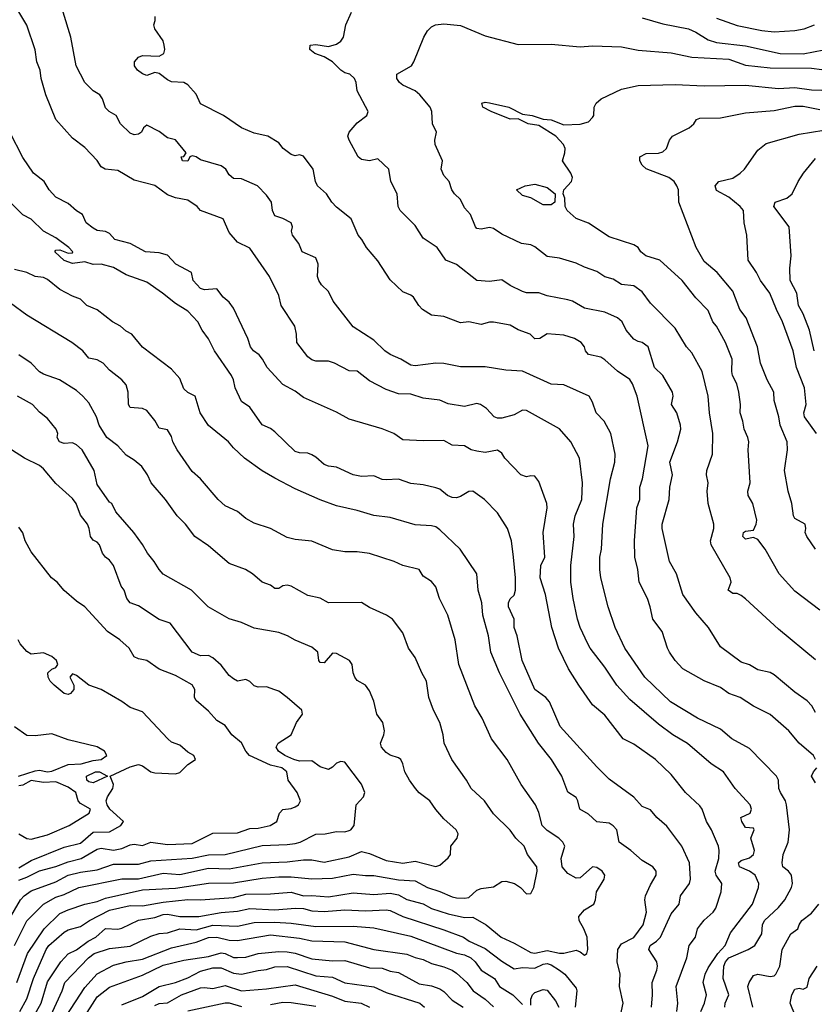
# Model space of a CAD drawing. Header units: metres. Extents: x -46681 to -43747, y -240911 to -237677.
# Tile 750 of 1056: x -46048 to -45952, y -237983 to -237863. Entities that reach past the tile are written whole.
import ezdxf

# ---------------------------------------------------------------- set-up
doc = ezdxf.new("R2010")
doc.units = ezdxf.units.M
doc.layers.add('CONTOUR_INDEX', color=1, linetype='Continuous')
doc.layers.add('CONTOUR_INTER', color=3, linetype='Continuous')

msp = doc.modelspace()

# ---------------------------------------------------------------- linework, layer by layer
at = {"layer": 'CONTOUR_INDEX'}
for points, elevation in [([(-45952.1, -237947.3), (-45952.54, -237946.52), (-45953.1, -237945.9), (-45954.6, -237944.85), (-45957.1, -237942.77), (-45957.6, -237942.47), (-45959.1, -237942.14), (-45960.1, -237941.56), (-45961.1, -237941.22), (-45963.6, -237939.37), (-45965.06, -237937.02), (-45966.6, -237935.26), (-45968.16, -237933.02), (-45968.96, -237930.52), (-45969.78, -237929.02), (-45970.69, -237925.02), (-45970.69, -237924.52), (-45969.82, -237921.52), (-45969.76, -237920.02), (-45969.44, -237918.52), (-45969.76, -237917.02), (-45968.81, -237914.52), (-45968.43, -237913.02), (-45968.45, -237912.52), (-45968.88, -237911.02), (-45969.53, -237910.02), (-45969.34, -237909.02), (-45969.41, -237908.52), (-45970.58, -237906.52), (-45971.61, -237905.52), (-45972.38, -237903.02), (-45973.09, -237902.52), (-45973.6, -237902.4), (-45974.1, -237902.11), (-45975.05, -237901.02), (-45975.53, -237900.02), (-45976.07, -237899.52), (-45977.6, -237898.83), (-45980.1, -237898.34), (-45981.55, -237897.52), (-45982.1, -237897.34), (-45984.6, -237896.85), (-45985.6, -237896.51), (-45987.1, -237896.5), (-45987.6, -237896.35), (-45989.1, -237895.6), (-45990.1, -237894.93), (-45991.6, -237895.12), (-45993.1, -237894.99), (-45995.6, -237893.06), (-45996.86, -237892.52), (-45997.94, -237891.02), (-45999.6, -237889.87), (-46000.6, -237888.34), (-46002.4, -237886.52), (-46002.66, -237886.02), (-46002.78, -237884.52), (-46003.54, -237883.02), (-46003.76, -237881.52), (-46005.1, -237880.26), (-46006.1, -237880.51), (-46007.1, -237880.34), (-46007.51, -237880.02), (-46008.58, -237878.02), (-46008.73, -237877.52), (-46008.58, -237877.02), (-46007.6, -237875.89), (-46006.46, -237875.02), (-46006.29, -237874.52), (-46007.6, -237872.02), (-46007.73, -237871.02), (-46007.93, -237870.52), (-46008.51, -237870.02), (-46009.1, -237869.86), (-46009.6, -237869.54), (-46010.6, -237868.51), (-46011.6, -237867.92), (-46012.74, -237867.52), (-46013.36, -237867.02), (-46013.31, -237866.52), (-46012.6, -237866.4), (-46011.1, -237866.66), (-46010.1, -237866.37), (-46009.59, -237866.02), (-46009.28, -237865.52), (-46008.98, -237864.02), (-46008.31, -237862.52)], 100), ([(-45973.1, -237863.18), (-45970.6, -237863.9), (-45967.47, -237864.52), (-45966.6, -237864.91), (-45965.1, -237865.84), (-45964.1, -237866.19), (-45960.6, -237866.6), (-45956.37, -237867.52), (-45953.6, -237867.55), (-45951.1, -237867.05)], 100), ([(-45952.25, -237903.52), (-45952.82, -237901.02), (-45953.61, -237899.02), (-45954.15, -237898.02), (-45954.37, -237896.52), (-45955.18, -237895.02), (-45955.22, -237893.52), (-45955.07, -237892.02), (-45955.31, -237888.52), (-45957.16, -237886.02), (-45956.98, -237885.52), (-45955.58, -237885.02), (-45954.95, -237884.52), (-45954.22, -237883.02), (-45953.57, -237882.02), (-45952.1, -237880.22)], 105), ([(-45971.98, -237983.02), (-45971.85, -237981.52), (-45971.9, -237980.02), (-45971.33, -237978.52), (-45971.26, -237978.02), (-45971.34, -237977.52), (-45972.31, -237976.02), (-45972.13, -237975.52), (-45971.36, -237975.02), (-45970.86, -237974.52), (-45969.6, -237971.72), (-45968.63, -237970.52), (-45968.47, -237969.52), (-45967.37, -237968.02), (-45967.25, -237967.52), (-45967.37, -237965.52), (-45968.31, -237963.52), (-45970.1, -237961.07), (-45971.31, -237960.02), (-45972.1, -237959.1), (-45973.1, -237958.7), (-45974.1, -237957.56), (-45977.1, -237955.4), (-45978.6, -237953.9), (-45983.03, -237949.02), (-45984.33, -237946.02), (-45984.77, -237945.52), (-45986.1, -237944.52), (-45987.63, -237941.02), (-45988.24, -237938.02), (-45988.58, -237937.02), (-45988.61, -237936.02), (-45989.27, -237934.52), (-45989.27, -237934.02), (-45989.1, -237933.57), (-45988.6, -237933.1), (-45988.43, -237932.52), (-45988.42, -237931.02), (-45988.66, -237928.52), (-45988.93, -237926.52), (-45989.39, -237925.02), (-45990.6, -237923.12), (-45992.18, -237921.52), (-45993.6, -237920.52), (-45994.1, -237920.55), (-45995.1, -237921.18), (-45995.6, -237921.32), (-45996.1, -237921.29), (-45996.69, -237921.02), (-45997.6, -237920.28), (-45998.1, -237920.1), (-45999.6, -237919.75), (-46001.1, -237919.57), (-46002.6, -237919.06), (-46004.1, -237919.14), (-46004.6, -237919.09), (-46005.6, -237918.64), (-46007.1, -237918.72), (-46008.1, -237918.55), (-46010.1, -237917.61), (-46011.1, -237917.49), (-46011.6, -237917.29), (-46012.6, -237916.39), (-46013.1, -237916.1), (-46013.6, -237915.92), (-46014.6, -237915.89), (-46015.1, -237915.71), (-46017.6, -237913.32), (-46018.1, -237912.94), (-46019.1, -237912.48), (-46020.6, -237910.33), (-46021.6, -237909.67), (-46022.38, -237908.02), (-46022.59, -237907.02), (-46022.85, -237906.52), (-46024.89, -237903.52), (-46025.6, -237902.07), (-46026.38, -237901.02), (-46026.9, -237900.02), (-46028.1, -237898.7), (-46029.6, -237897.77), (-46031.17, -237896.52), (-46033.1, -237895.22), (-46035.6, -237894.3), (-46037.1, -237893.41), (-46038.6, -237893.04), (-46039.6, -237893.06), (-46040.6, -237892.76), (-46042.1, -237892.96), (-46043.1, -237892.58), (-46044.24, -237891.52), (-46044.1, -237891.31), (-46043.6, -237891.27), (-46042.6, -237891.7), (-46042.1, -237891.66), (-46042.05, -237891.52), (-46042.54, -237891.02), (-46044.1, -237889.84), (-46045.6, -237889.03), (-46047.1, -237887.58), (-46048.1, -237887.04), (-46049.6, -237885.57)], 95), ([(-46049.82, -237972.52), (-46048.39, -237970.02), (-46047.93, -237969.52), (-46047.1, -237968.92), (-46044.1, -237967.83), (-46042.6, -237967.01), (-46041.1, -237966.65), (-46039.1, -237966.39), (-46037.1, -237965.69), (-46034.1, -237965.69), (-46032.6, -237965.3), (-46027.6, -237964.98), (-46025.6, -237964.55), (-46023.6, -237964.53), (-46019.1, -237963.42), (-46016.1, -237963.32), (-46015.1, -237963.17), (-46014.51, -237963.02), (-46012.6, -237962.07), (-46011.5, -237962.02), (-46010.1, -237961.72), (-46009.1, -237961.77), (-46008.6, -237961.63), (-46008.36, -237961.52), (-46007.99, -237961.02), (-46007.73, -237958.52), (-46006.85, -237957.52), (-46006.7, -237957.02), (-46007.1, -237956), (-46009.1, -237953.34), (-46009.6, -237953.27), (-46010.1, -237953.45), (-46010.6, -237953.95), (-46011.1, -237954.21), (-46012.1, -237953.88), (-46013.1, -237953.17), (-46014.6, -237953.21), (-46015.28, -237953.02), (-46016.39, -237952.52), (-46017.14, -237952.02), (-46017.44, -237951.52), (-46017.18, -237951.02), (-46015.59, -237950.02), (-46014.94, -237948.52), (-46014.23, -237947.52), (-46014.33, -237947.02), (-46016.1, -237945.49), (-46017.1, -237944.74), (-46017.6, -237944.56), (-46018.6, -237944.23), (-46019.6, -237944.26), (-46020.1, -237944.1), (-46020.6, -237943.58), (-46021.1, -237943.31), (-46022.1, -237943.51), (-46022.6, -237943.26), (-46023.1, -237942.84), (-46024.1, -237941.59), (-46025.1, -237940.7), (-46025.6, -237940.42), (-46026.6, -237940.47), (-46027.6, -237940.01), (-46030.24, -237936.52), (-46031.6, -237936.06), (-46034.1, -237934.4), (-46035.11, -237934.02), (-46035.52, -237933.52), (-46035.84, -237932.52), (-46036.19, -237932.02), (-46037.13, -237929.52), (-46037.6, -237928.86), (-46038.07, -237928.52), (-46038.44, -237928.02), (-46038.81, -237927.02), (-46039.1, -237926.69), (-46039.6, -237926.43), (-46039.92, -237926.02), (-46040.08, -237925.02), (-46040.28, -237924.52), (-46041.1, -237923.42), (-46041.65, -237922.02), (-46042.1, -237921.41), (-46044.1, -237919.57), (-46045.6, -237917.82), (-46046.1, -237917.4), (-46047.91, -237916.52), (-46049.46, -237915.52)], 90), ([(-46045.41, -237985.52), (-46043.32, -237981.02), (-46043.01, -237980.02), (-46040.13, -237977.02), (-46039.45, -237976.52), (-46037.6, -237975.92), (-46035.1, -237975.63), (-46032.6, -237974.42), (-46031.6, -237974.1), (-46030.59, -237974.02), (-46029.1, -237973.52), (-46027.1, -237973.62), (-46025.1, -237973.09), (-46022.1, -237973.21), (-46020.1, -237972.74), (-46017.6, -237972.72), (-46015.6, -237972.83), (-46012.6, -237973.24), (-46008.1, -237973.19), (-46005.6, -237973.39), (-46001.1, -237974.4), (-45995.6, -237976.47), (-45994.6, -237976.67), (-45993.83, -237977.02), (-45993.32, -237977.52), (-45992.6, -237978.54), (-45990.99, -237979.52), (-45990.36, -237980.52), (-45988.78, -237981.52), (-45987.6, -237982.67)], 95), ([(-45954.57, -237984.02), (-45955.16, -237982.52), (-45954.98, -237981.52), (-45954.6, -237980.83), (-45954.1, -237980.69), (-45953.6, -237980.81), (-45953.1, -237980.57), (-45952.89, -237979.52), (-45951.89, -237978.02)], 100), ([(-45986.6, -237982.77), (-45986.57, -237982.02), (-45986.37, -237981.52), (-45986.1, -237981.24), (-45985.1, -237980.85), (-45984.6, -237980.93), (-45983.6, -237982.22), (-45983.2, -237983.02)], 95), ([(-46028.1, -237983.43), (-46023.6, -237982.47), (-46023.1, -237982.49), (-46021.6, -237982.94)], 100), ([(-46018.1, -237982.67), (-46016.6, -237982.41), (-46015.6, -237982.45), (-46012.6, -237982.88)], 100)]:
    msp.add_lwpolyline(points, dxfattribs=dict(at, elevation=elevation))
at = {"layer": 'CONTOUR_INTER'}
for points, elevation in [([(-45966, -237983.52), (-45965.53, -237982.52), (-45965.3, -237981.52), (-45965.71, -237980.02), (-45965.47, -237979.02), (-45965.1, -237978.25), (-45963.93, -237976.52), (-45963.06, -237975.52), (-45962.41, -237974.02), (-45959.75, -237970.52), (-45959.02, -237968.52), (-45958.97, -237968.02), (-45959.41, -237967.02), (-45960.1, -237966.54), (-45961.33, -237966.02), (-45961.45, -237965.52), (-45961.1, -237965.25), (-45960.1, -237964.91), (-45959.62, -237964.52), (-45959.5, -237964.02), (-45959.93, -237962.52), (-45959.53, -237961.52), (-45959.6, -237961.34), (-45960.6, -237961.23), (-45961.03, -237960.52), (-45961.16, -237960.02), (-45960.02, -237959.52), (-45959.86, -237959.02), (-45960.02, -237958.52), (-45961.85, -237956.52), (-45963.26, -237954.52), (-45964.75, -237953.52), (-45967.6, -237951.06), (-45969.39, -237950.02), (-45971.1, -237948.72), (-45974.6, -237945.73), (-45976.18, -237944.02), (-45977.6, -237941.83), (-45979.4, -237939.52), (-45979.66, -237939.02), (-45980.59, -237937.02), (-45980.91, -237936.02), (-45981.47, -237933.52), (-45981.73, -237931.52), (-45981.74, -237929.52), (-45981.34, -237926.02), (-45981.43, -237924.52), (-45981.21, -237923.52), (-45980.4, -237921.52), (-45980.31, -237919.52), (-45980.67, -237916.52), (-45981.75, -237914.52), (-45983.1, -237912.98), (-45987.1, -237910.76), (-45987.6, -237910.71), (-45988.6, -237911.28), (-45990.1, -237911.66), (-45990.6, -237911.68), (-45991.01, -237911.52), (-45991.94, -237910.52), (-45992.69, -237910.02), (-45993.1, -237909.89), (-45994.6, -237910.25), (-45996.6, -237909.93), (-45997.6, -237909.48), (-45999.6, -237909.26), (-46001.1, -237908.75), (-46002.6, -237908.72), (-46004.1, -237908.2), (-46006.1, -237907.15), (-46007.6, -237905.99), (-46008.6, -237905.94), (-46010.34, -237905.02), (-46011.1, -237904.77), (-46012.6, -237904.79), (-46013.1, -237904.61), (-46013.6, -237904.25), (-46014.92, -237902.52), (-46014.95, -237901.52), (-46015.17, -237900.52), (-46016.81, -237898.02), (-46017.1, -237896.83), (-46018.22, -237894.52), (-46020.6, -237891.09), (-46022.1, -237890.35), (-46023.1, -237889.2), (-46023.84, -237887.52), (-46026.6, -237886.54), (-46026.97, -237886.02), (-46028.1, -237885.28), (-46029.6, -237885), (-46030.6, -237884.63), (-46032.1, -237883.5), (-46034.6, -237882.86), (-46036.6, -237881.67), (-46038.14, -237881.52), (-46038.6, -237881.23), (-46039.1, -237880.48), (-46040.6, -237878.89), (-46042.1, -237877.77), (-46044.09, -237875.52), (-46045.32, -237872.52), (-46045.87, -237870.52), (-46046.01, -237869.52), (-46046.41, -237868.52), (-46046.6, -237867.05), (-46047.6, -237864.09), (-46048.6, -237862.46)], 97), ([(-45963.09, -237983.02), (-45963.03, -237982.52), (-45962.59, -237981.52), (-45963.27, -237979.52), (-45963.22, -237978.02), (-45963.01, -237977.52), (-45962.6, -237977.04), (-45960.26, -237976.02), (-45959.47, -237975.52), (-45958.6, -237974.13), (-45958.52, -237973.02), (-45958.29, -237972.52), (-45956.6, -237970.94), (-45955.82, -237970.02), (-45955.02, -237968.52), (-45954.91, -237968.02), (-45955, -237967.02), (-45955.36, -237966.52), (-45956.07, -237966.02), (-45956.16, -237965.52), (-45956.02, -237964.52), (-45955.4, -237963.02), (-45955.27, -237961.52), (-45955.63, -237958.52), (-45955.75, -237958.02), (-45956.36, -237957.02), (-45956.53, -237956.52), (-45956.6, -237955.52), (-45956.82, -237955.02), (-45960.1, -237951.68), (-45962.25, -237950.52), (-45963.6, -237949.34), (-45966.41, -237948.02), (-45969.67, -237946.02), (-45972.77, -237943.02), (-45975.21, -237939.52), (-45976.38, -237937.02), (-45977.2, -237934.52), (-45978.12, -237931.02), (-45978.22, -237930.02), (-45978.21, -237928.52), (-45978.04, -237927.52), (-45977.85, -237924.52), (-45976.92, -237919.02), (-45976.41, -237917.02), (-45976.35, -237916.02), (-45976.91, -237913.52), (-45977.69, -237912.02), (-45978.67, -237911.02), (-45979.1, -237909.72), (-45979.52, -237909.02), (-45982.6, -237907.65), (-45984.1, -237907.56), (-45987.6, -237906), (-45989.6, -237905.88), (-45992.1, -237905.45), (-45995.1, -237905.45), (-45997.1, -237905.05), (-45998.1, -237905.02), (-46000.6, -237905.32), (-46001.1, -237905.27), (-46002.33, -237904.52), (-46003.6, -237903.97), (-46004.26, -237903.52), (-46005.6, -237902.21), (-46008.1, -237900.63), (-46010.51, -237897.52), (-46011.1, -237896.32), (-46011.93, -237895.52), (-46012.25, -237895.02), (-46012.43, -237894.52), (-46012.33, -237893.02), (-46012.6, -237892.27), (-46014.29, -237891.52), (-46014.69, -237890.52), (-46015.43, -237889.52), (-46015.55, -237889.02), (-46015.45, -237888.52), (-46015.59, -237888.02), (-46016.6, -237887.51), (-46017.6, -237887.18), (-46017.87, -237886.52), (-46018, -237885.52), (-46018.6, -237884.68), (-46019.7, -237883.52), (-46021.6, -237882.68), (-46022.6, -237882.64), (-46023.1, -237882.19), (-46023.52, -237881.52), (-46024.1, -237881.11), (-46026.6, -237880.39), (-46027.1, -237880.03), (-46027.6, -237879.89), (-46027.89, -237880.02), (-46028.1, -237880.54), (-46028.78, -237880.52), (-46028.91, -237880.02), (-46028.6, -237879.97), (-46028.33, -237879.52), (-46029.6, -237877.98), (-46030.6, -237877.72), (-46031.6, -237876.95), (-46033.1, -237876.19), (-46033.5, -237876.52), (-46033.71, -237877.02), (-46034.1, -237877.26), (-46034.6, -237877.34), (-46035.1, -237877.15), (-46036.28, -237876.02), (-46036.78, -237875.02), (-46037.64, -237874.52), (-46038.1, -237874.09), (-46038.46, -237873.02), (-46038.77, -237872.52), (-46039.6, -237872.05), (-46040.6, -237871.02), (-46041.64, -237869.02), (-46042.28, -237865.52), (-46043.2, -237862.52)], 98), ([(-45952.09, -237953.02), (-45952.35, -237952.52), (-45954.08, -237951.02), (-45955.34, -237949.52), (-45957.6, -237947.55), (-45959.6, -237946.57), (-45961.21, -237945.52), (-45962.6, -237945.02), (-45963.6, -237944.31), (-45965.6, -237943.49), (-45968.16, -237942.02), (-45969.1, -237941.02), (-45969.78, -237940.02), (-45970.05, -237939.52), (-45970.68, -237937.52), (-45971.79, -237936.02), (-45972.11, -237934.52), (-45972.47, -237933.52), (-45973.46, -237931.52), (-45973.61, -237930.02), (-45973.98, -237928.52), (-45974.03, -237926.52), (-45973.74, -237922.52), (-45973.37, -237921.52), (-45973.37, -237920.02), (-45973.06, -237919.02), (-45972.37, -237915.02), (-45973.7, -237909.02), (-45974.28, -237907.52), (-45974.6, -237907), (-45976.1, -237905.97), (-45977.6, -237904.59), (-45978.1, -237904.29), (-45979.6, -237903.97), (-45979.97, -237903.52), (-45980.1, -237903.02), (-45980.49, -237902.52), (-45981.28, -237902.02), (-45982.6, -237901.64), (-45984.6, -237901.45), (-45985.48, -237902.02), (-45986.1, -237902.06), (-45986.67, -237901.52), (-45988.1, -237900.98), (-45989.1, -237900.4), (-45991.1, -237900.04), (-45991.6, -237900.04), (-45992.6, -237900.33), (-45994.1, -237900.02), (-45995.1, -237900.12), (-45997.1, -237899.37), (-45998.6, -237899.2), (-45999.68, -237898.52), (-46000.16, -237898.02), (-46000.77, -237897.02), (-46001.1, -237896.76), (-46002.1, -237896.36), (-46003.6, -237894.93), (-46005.1, -237892.6), (-46006.47, -237891.02), (-46007.03, -237890.02), (-46007.48, -237889.52), (-46008.34, -237887.52), (-46010.1, -237886.13), (-46010.66, -237885.52), (-46011.31, -237884.52), (-46012.41, -237883.52), (-46012.65, -237883.02), (-46012.96, -237881.52), (-46014.1, -237879.93), (-46014.6, -237879.8), (-46015.1, -237879.9), (-46015.6, -237879.75), (-46016.58, -237879.02), (-46017.1, -237878.33), (-46018.45, -237877.52), (-46020.1, -237877.17), (-46021.6, -237876.51), (-46023.79, -237875.02), (-46026.6, -237873.59), (-46027.1, -237872.43), (-46028.1, -237871.29), (-46028.6, -237871.04), (-46030.1, -237870.94), (-46030.6, -237870.71), (-46031.6, -237869.92), (-46032.1, -237869.82), (-46033.1, -237870.16), (-46033.6, -237869.98), (-46034.21, -237869.52), (-46034.58, -237869.02), (-46034.57, -237868.52), (-46034.1, -237867.94), (-46033.6, -237867.75), (-46031.6, -237867.83), (-46031.02, -237867.52), (-46030.91, -237867.02), (-46030.97, -237866.52), (-46031.1, -237865.97), (-46032.13, -237864.52), (-46032.22, -237864.02), (-46032.06, -237863.52), (-46032.09, -237863.02)], 99), ([(-45952.1, -237940.96), (-45956.6, -237937.23), (-45960.6, -237933.54), (-45961.1, -237933.14), (-45961.6, -237932.91), (-45962.1, -237932.89), (-45962.67, -237932.52), (-45962.32, -237931.52), (-45962.46, -237931.02), (-45964.74, -237927.02), (-45964.82, -237926.52), (-45964.41, -237925.02), (-45964.42, -237924.52), (-45965.09, -237922.02), (-45965.22, -237920.52), (-45965.1, -237919.52), (-45965.3, -237918.52), (-45965.25, -237918.02), (-45964.6, -237916.02), (-45964.52, -237913.52), (-45964.94, -237911.02), (-45965.1, -237909.02), (-45965.85, -237906.02), (-45967.1, -237903.75), (-45967.74, -237903.02), (-45969.1, -237900.79), (-45972.1, -237897.74), (-45973.1, -237896.39), (-45974.1, -237895.66), (-45975.6, -237895.47), (-45976.6, -237894.85), (-45977.6, -237894.55), (-45978.6, -237893.92), (-45980.1, -237893.4), (-45981.1, -237892.89), (-45983.1, -237892.3), (-45984.6, -237892.1), (-45986.1, -237890.92), (-45986.6, -237890.7), (-45987.71, -237890.52), (-45990.1, -237889.39), (-45991.1, -237888.7), (-45991.6, -237888.59), (-45992.6, -237888.8), (-45993.1, -237888.69), (-45993.29, -237888.52), (-45993.87, -237887.02), (-45994.6, -237886.19), (-45995.1, -237885.21), (-45995.84, -237884.52), (-45996.14, -237884.02), (-45996.46, -237883.02), (-45997.1, -237882.28), (-45997.45, -237881.52), (-45997.28, -237880.52), (-45998.17, -237878.52), (-45998.2, -237878.02), (-45998, -237877.02), (-45998.48, -237876.02), (-45998.58, -237874.52), (-45998.77, -237874.02), (-46000.03, -237872.52), (-46000.6, -237872.04), (-46002.1, -237871.34), (-46002.47, -237871.02), (-46002.81, -237870.52), (-46002.79, -237870.02), (-46001.05, -237869.02), (-46000.73, -237868.52), (-45999.55, -237865.52), (-45999.1, -237864.78), (-45998.6, -237864.29), (-45998.12, -237864.02), (-45997.1, -237863.92), (-45995.1, -237864.13), (-45992.1, -237865.39), (-45988.1, -237866.41), (-45984.1, -237866.36), (-45980.6, -237866.69), (-45979.1, -237866.6), (-45975.6, -237866.7), (-45973.6, -237867.09), (-45969.6, -237867.43), (-45967.1, -237867.97), (-45962.6, -237868.2), (-45960.6, -237868.91), (-45957.6, -237869.26), (-45952.6, -237869.27), (-45950.1, -237869.6)], 101), ([(-45964.1, -237863.23), (-45961.6, -237864.12), (-45958.6, -237864.73), (-45957.1, -237864.87), (-45954.6, -237864.72), (-45953.46, -237864.52), (-45952.24, -237864.02)], 99), ([(-45951.6, -237934.93), (-45954.6, -237932.63), (-45956.51, -237930.52), (-45958.22, -237927.52), (-45959.1, -237926.37), (-45959.6, -237926.13), (-45960.6, -237926.31), (-45960.9, -237926.02), (-45960.84, -237925.52), (-45960.6, -237925.36), (-45959.6, -237925.24), (-45959.28, -237924.52), (-45959.23, -237924.02), (-45959.71, -237922.02), (-45960.26, -237921.02), (-45960.29, -237920.52), (-45960, -237919.52), (-45960.28, -237915.52), (-45960.2, -237914.52), (-45960.29, -237914.02), (-45960.76, -237913.02), (-45960.91, -237912.02), (-45961.25, -237911.02), (-45961.18, -237910.02), (-45961.41, -237908.52), (-45961.64, -237907.52), (-45962.14, -237906.52), (-45962.22, -237906.02), (-45962.19, -237904.52), (-45963.02, -237902.52), (-45964.08, -237900.52), (-45964.52, -237900.02), (-45965.1, -237898.62), (-45966.6, -237897.12), (-45968.25, -237895.02), (-45970.94, -237892.52), (-45972.67, -237892.02), (-45973.26, -237891.52), (-45973.6, -237891.02), (-45974.1, -237890.69), (-45977.1, -237889.71), (-45979.6, -237888.05), (-45981.1, -237887.51), (-45982.19, -237886.52), (-45982.43, -237886.02), (-45982.48, -237885.02), (-45982.66, -237884.52), (-45982.57, -237884.02), (-45981.67, -237883.02), (-45981.55, -237882.52), (-45981.72, -237882.02), (-45982.74, -237880.52), (-45982.46, -237879.52), (-45982.44, -237879.02), (-45982.64, -237878.52), (-45983.57, -237877.52), (-45985.6, -237876.23), (-45986.89, -237876.02), (-45988.1, -237875.44), (-45989.1, -237875.46), (-45991.39, -237874.52), (-45992.4, -237874.02), (-45992.51, -237873.52), (-45992.1, -237873.4), (-45991.6, -237873.47), (-45989.25, -237874.02), (-45987.6, -237874.87), (-45986.42, -237875.02), (-45985.1, -237875.45), (-45984.1, -237875.55), (-45982.6, -237876.15), (-45980.6, -237876.08), (-45979.6, -237875.77), (-45979.1, -237875.26), (-45978.95, -237875.02), (-45978.91, -237874.02), (-45978.67, -237873.52), (-45978.07, -237873.02), (-45975.6, -237871.83), (-45973.6, -237871.37), (-45969.1, -237871.25), (-45965.6, -237871.41), (-45960.6, -237871.33), (-45956.6, -237871.75), (-45954.6, -237871.63), (-45952.6, -237871.9), (-45950.1, -237872)], 102), ([(-45952.1, -237927.55), (-45953.17, -237926.02), (-45953.37, -237925.52), (-45953.28, -237925.02), (-45953.36, -237924.52), (-45954.6, -237923.82), (-45954.78, -237923.52), (-45954.99, -237922.02), (-45955.4, -237920.52), (-45955.87, -237918.02), (-45955.49, -237915.52), (-45955.52, -237914.52), (-45956.39, -237912.52), (-45956.53, -237911.52), (-45957.1, -237909.52), (-45957.17, -237908.52), (-45957.95, -237907.02), (-45958.76, -237905.02), (-45959.12, -237903.02), (-45960.5, -237899.52), (-45961.27, -237898.52), (-45962.1, -237896.29), (-45964.01, -237894.02), (-45965.6, -237892.71), (-45966.56, -237891.02), (-45968.67, -237885.52), (-45968.71, -237884.02), (-45968.89, -237883.52), (-45969.24, -237883.02), (-45969.85, -237882.52), (-45972.6, -237881.46), (-45973.08, -237881.02), (-45973.38, -237880.52), (-45973.39, -237880.02), (-45972.6, -237879.63), (-45971.1, -237879.59), (-45970.6, -237879.41), (-45970.15, -237879.02), (-45969.79, -237878.02), (-45969.42, -237877.52), (-45967.42, -237876.52), (-45966.83, -237876.02), (-45966.52, -237875.52), (-45966.1, -237875.35), (-45963.6, -237875.3), (-45960.6, -237874.7), (-45957.1, -237874.41), (-45954.6, -237873.9), (-45953.6, -237873.9), (-45951.6, -237874.31)], 103), ([(-45968.89, -237983.52), (-45968.77, -237982.52), (-45968.98, -237980.52), (-45967.68, -237977.02), (-45967.42, -237975.52), (-45966.62, -237974.52), (-45966.4, -237973.52), (-45966.04, -237973.02), (-45965.6, -237972.47), (-45964.49, -237971.52), (-45964.17, -237971.02), (-45963.54, -237969.02), (-45963.44, -237968.02), (-45964.15, -237967.02), (-45964.24, -237966.52), (-45963.83, -237965.02), (-45963.78, -237964.02), (-45963.85, -237963.52), (-45964.72, -237961.52), (-45965.32, -237960.52), (-45965.82, -237959.02), (-45966.1, -237958.61), (-45967.86, -237957.02), (-45969.6, -237954.83), (-45971.48, -237953.02), (-45974.1, -237951.15), (-45975.38, -237950.52), (-45977.6, -237947.64), (-45979.1, -237946.41), (-45980.78, -237944.02), (-45982.02, -237942.02), (-45983.25, -237939.52), (-45984.04, -237937.02), (-45984.79, -237933.02), (-45985.46, -237931.02), (-45985.37, -237929.52), (-45984.88, -237928.52), (-45985.07, -237925.52), (-45984.61, -237922.52), (-45984.63, -237922.02), (-45985.6, -237919.33), (-45986.1, -237918.71), (-45986.6, -237918.64), (-45987.1, -237918.76), (-45987.81, -237918.52), (-45989.74, -237916.52), (-45990.1, -237915.9), (-45990.6, -237915.56), (-45992.1, -237915.84), (-45993.1, -237915.69), (-45993.81, -237915.52), (-45994.6, -237915.04), (-45996.1, -237914.93), (-45997.1, -237914.37), (-45999.6, -237914.42), (-46002.1, -237914.29), (-46003.17, -237913.52), (-46004.6, -237912.97), (-46008.6, -237911.81), (-46010.1, -237910.93), (-46014.1, -237909.18), (-46015.1, -237908.41), (-46016.6, -237907.6), (-46018.53, -237905.52), (-46019.06, -237904.52), (-46019.49, -237904.02), (-46020.18, -237903.52), (-46020.53, -237903.02), (-46020.84, -237902.02), (-46022.6, -237898.35), (-46023.1, -237897.61), (-46023.82, -237897.02), (-46024.6, -237896.03), (-46026.1, -237896.15), (-46026.6, -237895.97), (-46027.49, -237895.02), (-46027.69, -237894.02), (-46029.56, -237893.02), (-46030.6, -237891.92), (-46031.6, -237891.66), (-46033.26, -237891.52), (-46035.1, -237890.52), (-46036.97, -237890.02), (-46037.6, -237889.31), (-46038.1, -237889.06), (-46039.1, -237888.95), (-46039.6, -237888.67), (-46040.41, -237888.02), (-46040.87, -237887.02), (-46041.6, -237886.57), (-46042.6, -237885.69), (-46044.1, -237884.89), (-46044.93, -237884.02), (-46045.53, -237883.02), (-46046.8, -237882.02), (-46048.1, -237880.11), (-46049.66, -237877.02)], 96), ([(-45952, -237913.52), (-45953.45, -237911.52), (-45953.52, -237911.02), (-45953.22, -237910.02), (-45953.42, -237908.02), (-45954.39, -237905.52), (-45954.82, -237903.52), (-45956.09, -237900.02), (-45956.85, -237898.52), (-45957.64, -237896.52), (-45958.78, -237895.02), (-45959.26, -237894.02), (-45960.26, -237892.52), (-45960.44, -237889.52), (-45960.76, -237888.02), (-45960.82, -237886.52), (-45961.23, -237886.02), (-45962.6, -237884.89), (-45964.1, -237884.12), (-45964.27, -237883.52), (-45963.81, -237883.02), (-45962.1, -237882.59), (-45961.25, -237882.02), (-45960.71, -237881.52), (-45959.1, -237879.2), (-45958.1, -237878.39), (-45954.1, -237877.28), (-45949.6, -237876.54)], 104), ([(-45987.25, -237883.52), (-45986.1, -237883.34), (-45984.6, -237883.73), (-45983.64, -237884.52), (-45983.66, -237885.52), (-45984.1, -237885.85), (-45985.1, -237885.85), (-45986.6, -237885), (-45987.6, -237884.71), (-45988.3, -237884.02), (-45987.25, -237883.52)], 102), ([(-45975.73, -237984.02), (-45975.38, -237982.52), (-45975.83, -237980.52), (-45975.76, -237979.02), (-45976.11, -237977.52), (-45976.03, -237976.02), (-45975.6, -237975.34), (-45974.1, -237974.56), (-45972.98, -237973.02), (-45972.58, -237971.52), (-45972.76, -237970.02), (-45972.7, -237969.52), (-45972.1, -237968.19), (-45971.39, -237967.02), (-45971.42, -237966.52), (-45971.82, -237966.02), (-45973.1, -237965.25), (-45974.48, -237964.02), (-45975.9, -237963.02), (-45976.15, -237961.52), (-45976.6, -237961.03), (-45977.1, -237960.73), (-45978.6, -237960.57), (-45979.6, -237959.65), (-45980.64, -237959.02), (-45980.87, -237958.02), (-45981.1, -237957.62), (-45982.1, -237956.97), (-45982.83, -237955.02), (-45984.08, -237953.02), (-45985.67, -237951.02), (-45987.87, -237947.52), (-45990.38, -237942.52), (-45991.44, -237940.02), (-45991.71, -237938.02), (-45992.38, -237935.52), (-45992.51, -237934.02), (-45992.97, -237932.52), (-45993.11, -237930.52), (-45995.14, -237927.52), (-45997.6, -237925.19), (-45998.1, -237924.85), (-45998.6, -237924.72), (-46000.6, -237924.6), (-46003.6, -237923.7), (-46005.6, -237923.47), (-46007.6, -237922.85), (-46010.1, -237922.31), (-46012.1, -237921.57), (-46015.1, -237920.22), (-46017.6, -237918.96), (-46019.1, -237918.05), (-46021.24, -237916.52), (-46022.6, -237915.26), (-46023.19, -237914.52), (-46025.6, -237912.56), (-46026.61, -237911.02), (-46027.22, -237909.02), (-46028.1, -237908.58), (-46028.6, -237908.11), (-46029.1, -237906.87), (-46030.1, -237905.74), (-46033.6, -237903.07), (-46034.88, -237901.52), (-46035.6, -237901.14), (-46036.29, -237900.52), (-46037.23, -237900.02), (-46039.1, -237898.56), (-46040.35, -237898.02), (-46041.1, -237897.28), (-46042.1, -237896.89), (-46043.6, -237896.08), (-46045.1, -237894.89), (-46045.6, -237894.62), (-46046.6, -237894.51), (-46047.6, -237894.02), (-46049.1, -237893.67)], 94), ([(-46048.47, -237983.52), (-46047.6, -237981.99), (-46046.82, -237979.52), (-46045.29, -237976.02), (-46044.96, -237975.52), (-46043.1, -237973.92), (-46042.6, -237973.65), (-46041.1, -237973.23), (-46040.01, -237972.52), (-46037.6, -237971.25), (-46035.1, -237970.68), (-46033.6, -237970.73), (-46031.1, -237970.29), (-46028.1, -237969.96), (-46026.6, -237969.99), (-46022.6, -237969.73), (-46021.1, -237969.34), (-46018.1, -237969.3), (-46015.6, -237969.06), (-46014.1, -237969.54), (-46013.1, -237969.49), (-46011.1, -237969.66), (-46008.1, -237969.17), (-46005.6, -237969.36), (-46003.6, -237969.18), (-46002.6, -237969.39), (-46001.6, -237969.97), (-45999.6, -237970.49), (-45998.6, -237971.05), (-45996.6, -237971.72), (-45994.6, -237972.13), (-45993.6, -237972.09), (-45991.97, -237973.02), (-45990.18, -237974.52), (-45988.6, -237975.24), (-45986.6, -237976.39), (-45986.1, -237976.46), (-45984.6, -237976.16), (-45983.1, -237976.47), (-45982.6, -237976.46), (-45981.1, -237976.11), (-45980.6, -237976.32), (-45980.1, -237976.72), (-45979.79, -237976.52), (-45979.66, -237976.02), (-45979.76, -237974.52), (-45980.16, -237973.52), (-45980.74, -237972.52), (-45980.75, -237972.02), (-45980.1, -237971.22), (-45978.97, -237970.52), (-45978.76, -237970.02), (-45978.63, -237969.02), (-45977.69, -237967.52), (-45977.6, -237967.02), (-45977.93, -237966.52), (-45978.6, -237966.11), (-45979.1, -237966.03), (-45980.6, -237967.35), (-45981.1, -237967.37), (-45982.1, -237966.83), (-45982.77, -237966.02), (-45982.9, -237965.02), (-45982.46, -237963.52), (-45982.71, -237963.02), (-45983.17, -237962.52), (-45984.6, -237961.61), (-45985.19, -237961.02), (-45985.6, -237959.41), (-45986.01, -237958.52), (-45987.76, -237956.02), (-45989.46, -237953.02), (-45991.35, -237950.52), (-45992.47, -237948.02), (-45993.35, -237946.52), (-45995.29, -237941.52), (-45995.75, -237938.52), (-45996.63, -237935.52), (-45997.66, -237933.52), (-45998.1, -237932.12), (-45998.6, -237931.46), (-45999.6, -237930.8), (-46000.1, -237930.02), (-46002.1, -237929.5), (-46003.13, -237929.02), (-46006.1, -237928.06), (-46007.6, -237927.86), (-46009.1, -237927.86), (-46010.6, -237927.63), (-46013.1, -237926.58), (-46015.1, -237926.37), (-46016.1, -237926.13), (-46018.12, -237925.02), (-46020.1, -237924.37), (-46021.1, -237923.81), (-46022.1, -237922.96), (-46023.6, -237922.28), (-46024.46, -237921.52), (-46026.58, -237919.02), (-46027.6, -237918.12), (-46029.39, -237915.52), (-46029.92, -237914.52), (-46030.1, -237913.89), (-46030.6, -237913.09), (-46031.6, -237912.87), (-46032.1, -237911.97), (-46033.1, -237910.76), (-46033.6, -237910.51), (-46035.1, -237910.37), (-46035.31, -237910.02), (-46035.36, -237908.52), (-46035.6, -237907.63), (-46036.1, -237907.03), (-46037.6, -237905.85), (-46038.37, -237905.02), (-46039.1, -237904.62), (-46040.1, -237904.39), (-46040.84, -237903.52), (-46042.18, -237902.52), (-46047.6, -237899.19), (-46049.6, -237897.75)], 93), ([(-46048.83, -237980.02), (-46047.54, -237976.52), (-46045.53, -237973.52), (-46043.6, -237971.68), (-46042.6, -237971.2), (-46040.6, -237970.54), (-46039.1, -237970.19), (-46038.1, -237969.8), (-46033.6, -237968.8), (-46029.6, -237968.6), (-46025.6, -237967.98), (-46022.6, -237967.94), (-46019.1, -237967.39), (-46017.1, -237967.23), (-46015.6, -237967.21), (-46013.1, -237967.48), (-46010.6, -237967.4), (-46008.1, -237966.89), (-46006.6, -237967.07), (-46005.6, -237967.04), (-46002.6, -237967.58), (-46000.6, -237967.71), (-45999.1, -237968.53), (-45997.6, -237968.98), (-45996.1, -237969.66), (-45995.6, -237969.75), (-45994.6, -237969.82), (-45994.1, -237969.74), (-45993.1, -237968.84), (-45992.6, -237968.64), (-45991.1, -237968.43), (-45990.1, -237967.78), (-45989.6, -237967.74), (-45988.54, -237968.02), (-45987.83, -237968.52), (-45987.1, -237969.29), (-45986.6, -237969.25), (-45986.23, -237968.52), (-45985.81, -237966.52), (-45985.87, -237966.02), (-45987, -237964.52), (-45987.39, -237963.52), (-45988.39, -237962.52), (-45989.1, -237961.56), (-45991.1, -237959.6), (-45992.19, -237958.02), (-45993.82, -237956.52), (-45994.36, -237955.52), (-45996.16, -237953.02), (-45997.08, -237951.02), (-45997.19, -237950.02), (-45997.59, -237948.52), (-45998.38, -237947.02), (-45998.94, -237945.52), (-45999.2, -237943.52), (-45999.78, -237942.52), (-46000.6, -237940.66), (-46001.4, -237939.52), (-46002.1, -237937.69), (-46003.33, -237936.02), (-46004.07, -237935.52), (-46006.1, -237934.62), (-46007.1, -237934), (-46011.1, -237934.04), (-46012.1, -237933.47), (-46013.6, -237933.15), (-46015.6, -237932.01), (-46016.1, -237931.89), (-46016.6, -237931.96), (-46017.1, -237932.3), (-46017.6, -237932.29), (-46018.1, -237931.91), (-46019.1, -237931.52), (-46020.27, -237930.52), (-46021.13, -237930.02), (-46023.1, -237929.27), (-46025.6, -237927.12), (-46027.26, -237926.02), (-46028.41, -237924.52), (-46029.4, -237923.52), (-46030.83, -237921.52), (-46032.54, -237919.52), (-46033.01, -237918.52), (-46033.67, -237917.52), (-46034.6, -237916.74), (-46035.6, -237916.14), (-46036.6, -237915.02), (-46037.94, -237914.02), (-46038.86, -237912.52), (-46039.17, -237911.52), (-46040.1, -237909.83), (-46040.82, -237909.02), (-46041.6, -237908.32), (-46043.64, -237907.02), (-46045.6, -237906.36), (-46046.1, -237906.07), (-46047.1, -237905.02), (-46048.58, -237904.02)], 92), ([(-46049.1, -237975.54), (-46047.6, -237972.55), (-46045.58, -237970.52), (-46044.1, -237969.68), (-46043.1, -237969.37), (-46041.32, -237968.52), (-46036.1, -237967.46), (-46034.1, -237967.47), (-46031.1, -237966.78), (-46029.1, -237966.95), (-46025.6, -237966.17), (-46023.1, -237966.24), (-46019.1, -237965.51), (-46016.1, -237965.42), (-46014.1, -237965.17), (-46013.1, -237965.18), (-46011.6, -237965.43), (-46008.6, -237964.78), (-46007.1, -237964.16), (-46006.1, -237964.38), (-46004.1, -237965.24), (-46002.1, -237965.58), (-46000.6, -237965.31), (-45998.1, -237965.97), (-45997.6, -237965.81), (-45996.6, -237964.93), (-45996.31, -237964.52), (-45996.26, -237963.52), (-45995.51, -237962.52), (-45995.4, -237962.02), (-45995.62, -237961.52), (-45997.1, -237960.2), (-45998.1, -237959.06), (-45998.81, -237958.02), (-46000.1, -237957.05), (-46000.56, -237956.52), (-46001.29, -237955.52), (-46001.82, -237954.52), (-46002.08, -237953.52), (-46002.34, -237953.02), (-46002.6, -237952.79), (-46003.6, -237952.48), (-46004.1, -237952.16), (-46004.66, -237951.52), (-46004.79, -237951.02), (-46004.37, -237950.02), (-46004.31, -237949.52), (-46004.49, -237948.52), (-46005.22, -237947.52), (-46005.6, -237945.93), (-46006.1, -237944.68), (-46006.6, -237944.01), (-46007.6, -237943.43), (-46007.89, -237943.02), (-46008.09, -237942.52), (-46008.22, -237941.52), (-46008.56, -237941.02), (-46010.1, -237940.16), (-46010.6, -237940.12), (-46011.6, -237941.29), (-46012.1, -237941.28), (-46012.27, -237941.02), (-46012.37, -237940.02), (-46013.1, -237939.41), (-46015.1, -237938.57), (-46016.05, -237938.02), (-46017.1, -237937.65), (-46020.1, -237937.11), (-46021.6, -237936.41), (-46023.1, -237935.96), (-46025.66, -237934.52), (-46027.66, -237932.52), (-46031.1, -237930.58), (-46031.6, -237930.02), (-46032.18, -237929.02), (-46033, -237928.02), (-46033.6, -237926.97), (-46034.66, -237925.52), (-46036.83, -237923.02), (-46037.33, -237922.02), (-46037.6, -237921.85), (-46039.1, -237919.72), (-46039.46, -237918.02), (-46040.91, -237915.52), (-46041.6, -237914.9), (-46042.1, -237914.67), (-46043.1, -237914.74), (-46043.65, -237914.52), (-46043.96, -237914.02), (-46043.87, -237913.52), (-46044.07, -237913.02), (-46045.1, -237911.7), (-46046.1, -237910.93), (-46046.94, -237910.02), (-46048.76, -237909.02)], 91), ([(-46048.6, -237967.61), (-46047.6, -237967.28), (-46046.1, -237966.51), (-46044.1, -237965.96), (-46042.6, -237965.39), (-46041.02, -237965.02), (-46039.1, -237963.88), (-46038.6, -237963.75), (-46037.1, -237963.98), (-46036.1, -237963.8), (-46035.1, -237963.35), (-46034.6, -237963.25), (-46033.6, -237963.42), (-46032.6, -237963.02), (-46030.6, -237963.31), (-46027.6, -237963.18), (-46025.1, -237961.92), (-46022.1, -237961.9), (-46020.6, -237961.35), (-46019.6, -237961.32), (-46018.14, -237961.02), (-46017.36, -237960.52), (-46017, -237959.52), (-46016.6, -237959.08), (-46015.6, -237958.96), (-46015.1, -237958.75), (-46014.73, -237958.52), (-46014.49, -237958.02), (-46014.87, -237957.02), (-46015.98, -237955.52), (-46016.12, -237954.52), (-46016.74, -237954.02), (-46018.1, -237953.71), (-46020.65, -237952.52), (-46021.1, -237952.02), (-46021.6, -237951), (-46022.8, -237950.02), (-46023.6, -237948.89), (-46024.6, -237948.28), (-46025.6, -237947.15), (-46027.1, -237945.88), (-46027.31, -237945.52), (-46027.29, -237944.52), (-46027.6, -237943.96), (-46029.6, -237942.85), (-46031.6, -237942.08), (-46033.1, -237941.01), (-46034.1, -237940.8), (-46034.6, -237940.56), (-46035.21, -237939.52), (-46036.37, -237938.52), (-46037.85, -237937.52), (-46040.59, -237934.52), (-46041.6, -237933.85), (-46043.1, -237932.54), (-46043.96, -237931.52), (-46044.61, -237931.02), (-46047.1, -237927.88), (-46047.81, -237926.52), (-46048.1, -237925.57), (-46048.6, -237924.86)], 89), ([(-46048.6, -237966.12), (-46047.1, -237965.25), (-46043.1, -237963.63), (-46041.1, -237963.13), (-46039.6, -237961.81), (-46037.6, -237961.78), (-46036.23, -237961.02), (-46035.9, -237960.52), (-46037.57, -237959.02), (-46037.87, -237958.52), (-46037.99, -237958.02), (-46037.83, -237957.52), (-46037.22, -237956.52), (-46037.12, -237956.02), (-46037.51, -237955.02), (-46035.1, -237953.88), (-46034.1, -237953.61), (-46033.6, -237953.78), (-46032.6, -237954.49), (-46032.1, -237954.64), (-46029.6, -237954.73), (-46029.1, -237954.57), (-46028.1, -237953.62), (-46027.18, -237953.02), (-46027.38, -237952.52), (-46028.1, -237952.11), (-46029.1, -237951.28), (-46030.1, -237950.9), (-46030.54, -237950.52), (-46033.6, -237947.23), (-46035.1, -237946.73), (-46036.1, -237945.99), (-46038.6, -237944.52), (-46040.1, -237943.99), (-46041.6, -237942.84), (-46042.1, -237942.63), (-46042.39, -237943.02), (-46041.91, -237944.02), (-46041.91, -237944.52), (-46042.31, -237945.02), (-46042.6, -237945.13), (-46043.1, -237945.02), (-46044.3, -237944.02), (-46044.77, -237943.52), (-46045.02, -237943.02), (-46045.06, -237942.52), (-46044.6, -237942.08), (-46044.1, -237941.87), (-46043.85, -237941.52), (-46044.03, -237941.02), (-46044.6, -237940.52), (-46045.6, -237940.1), (-46047.1, -237940.25), (-46047.6, -237939.92), (-46048.41, -237939.02), (-46048.65, -237938.52)], 88), ([(-46048.61, -237955.02), (-46046.6, -237954.37), (-46046.1, -237954.32), (-46045.1, -237954.51), (-46044.6, -237954.44), (-46042.6, -237953.61), (-46041.05, -237953.52), (-46039.6, -237953.13), (-46038.62, -237953.02), (-46037.93, -237952.52), (-46038.21, -237952.02), (-46039.1, -237951.46), (-46042.6, -237950.61), (-46044.6, -237949.91), (-46046.6, -237950.16), (-46047.6, -237950.1), (-46049.1, -237949.06)], 87), ([(-46039.28, -237954.52), (-46038.81, -237954.52), (-46037.83, -237955.02), (-46039.6, -237955.83), (-46040.1, -237955.72), (-46040.33, -237955.52), (-46040.4, -237955.02), (-46039.28, -237954.52)], 88), ([(-45952.1, -237955.84), (-45952.58, -237955.02), (-45952.36, -237954.52), (-45951.93, -237954.02)], 99), ([(-46048.6, -237962.02), (-46047.6, -237962.57), (-46047.1, -237962.66), (-46045.1, -237962.15), (-46042.47, -237961.02), (-46040.07, -237959.52), (-46039.92, -237959.02), (-46041.1, -237958.35), (-46041.39, -237958.02), (-46041.7, -237957.02), (-46042.6, -237956.37), (-46044.1, -237955.71), (-46045.6, -237955.79), (-46047.1, -237955.55), (-46048.1, -237956.1), (-46048.6, -237956.21)], 87), ([(-46047.01, -237984.52), (-46045.89, -237982.52), (-46045.1, -237979.94), (-46043.5, -237977.52), (-46042.6, -237976.53), (-46041.6, -237976.06), (-46040.19, -237975.02), (-46039.27, -237974.52), (-46038.1, -237973.46), (-46036.6, -237973.55), (-46036.1, -237973.42), (-46034.1, -237972.46), (-46032.1, -237972.13), (-46031.1, -237971.8), (-46030.6, -237971.74), (-46029.1, -237972.04), (-46026.78, -237972.02), (-46024.1, -237971.54), (-46022.1, -237971.37), (-46020.6, -237971.04), (-46017.6, -237971.22), (-46015.1, -237971), (-46014.1, -237971.07), (-46013.1, -237971.33), (-46011.6, -237971.42), (-46009.1, -237971.23), (-46006.6, -237971.34), (-46004.1, -237971.22), (-46003.6, -237971.3), (-46002.1, -237972.03), (-45997.1, -237973.63), (-45994.72, -237974.52), (-45994.06, -237975.02), (-45992.1, -237975.91), (-45990.1, -237977.42), (-45988.6, -237978.37), (-45987.6, -237978.21), (-45986.1, -237978.27), (-45985.1, -237977.8), (-45984.6, -237977.72), (-45984.1, -237977.89), (-45983.1, -237978.54), (-45982.48, -237979.02), (-45981.1, -237980.7), (-45981, -237981.02), (-45981.2, -237983.02)], 94), ([(-45959.68, -237983.02), (-45960.31, -237980.52), (-45960.15, -237980.02), (-45959.6, -237979.16), (-45959.1, -237979), (-45957.6, -237979.31), (-45957.1, -237979.21), (-45956.9, -237979.02), (-45956.42, -237978.02), (-45956.13, -237976.02), (-45955.1, -237974.14), (-45954.24, -237973.52), (-45954.09, -237973.02), (-45953.75, -237972.52), (-45952.6, -237971.64), (-45951.7, -237970.52)], 99), ([(-46043.44, -237985.02), (-46040.6, -237980.64), (-46039.1, -237978.97), (-46037.1, -237977.93), (-46035.6, -237977.53), (-46033.6, -237977.19), (-46030.1, -237975.82), (-46027.1, -237975.14), (-46025.6, -237974.56), (-46024.6, -237974.52), (-46023.1, -237974.9), (-46022.1, -237974.92), (-46018.1, -237974.23), (-46014.6, -237974.63), (-46013.1, -237974.96), (-46009.1, -237975.11), (-46005.6, -237976.04), (-46001.6, -237976.57), (-46000.6, -237976.99), (-45999.6, -237977.24), (-45998.6, -237977.71), (-45997.1, -237978.11), (-45996.1, -237978.53), (-45995.6, -237978.88), (-45994.35, -237980.02), (-45993.55, -237981.02), (-45992.1, -237982.04), (-45991.1, -237982.95)], 96), ([(-46040.89, -237984.52), (-46039.1, -237981.77), (-46037.6, -237980.57), (-46033.6, -237979.11), (-46031.1, -237977.92), (-46028.6, -237977.32), (-46025.6, -237976.86), (-46024.1, -237976.42), (-46023.6, -237976.51), (-46022.6, -237976.98), (-46022.1, -237977.01), (-46021.1, -237976.96), (-46019.6, -237976.51), (-46017.1, -237976.25), (-46016.1, -237976.3), (-46015.1, -237976.47), (-46013.1, -237977.14), (-46010.6, -237977.4), (-46009.1, -237977.35), (-46006.1, -237978.25), (-46004.6, -237978.3), (-46003.6, -237978.64), (-46002.6, -237978.8), (-46000.1, -237980.17), (-45998.6, -237980.44), (-45997.6, -237980.77), (-45997.1, -237981.11), (-45996.1, -237982.16), (-45994.79, -237983.02)], 97), ([(-46036.1, -237982.71), (-46033.6, -237981.72), (-46031.6, -237980.49), (-46029.6, -237980.03), (-46028.1, -237979.46), (-46026.6, -237978.66), (-46025.1, -237978.23), (-46024.1, -237978.23), (-46022.6, -237978.87), (-46021.6, -237979), (-46019.6, -237978.55), (-46018.6, -237978.45), (-46017.6, -237978.14), (-46016.1, -237978.07), (-46012.6, -237979.21), (-46010.6, -237979.39), (-46009.1, -237980.04), (-46005.6, -237980.53), (-46004.1, -237981.22), (-46000.03, -237982.52), (-45999.46, -237983.02)], 98), ([(-46032.1, -237982.82), (-46031.6, -237982.56), (-46030.6, -237982.49), (-46028.89, -237981.52), (-46026.6, -237980.65), (-46026.1, -237980.61), (-46025.1, -237980.76), (-46023.6, -237980.37), (-46021.6, -237981.02), (-46018.6, -237980.78), (-46015.1, -237980.32), (-46010.6, -237981.68), (-46009.1, -237982.27), (-46007.11, -237982.52), (-46006.1, -237982.99)], 99)]:
    msp.add_lwpolyline(points, dxfattribs=dict(at, elevation=elevation))

doc.saveas('drawing.dxf')
